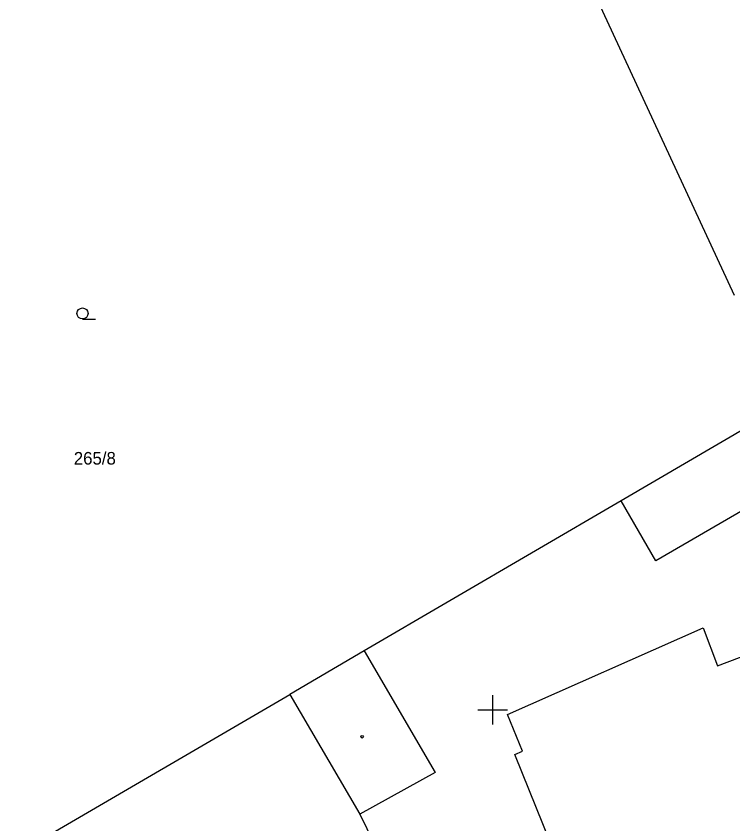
# Model space of a CAD drawing. Extents: x -711081 to -709338, y -1025122 to -1024092.
# Drawn here: x -710691.1 to -710666.88, y -1024878.85 to -1024851.55 of the extents above; entities that cross this region are included whole.
import ezdxf

# ---------------------------------------------------------------- set-up
doc = ezdxf.new("R2010")
doc.units = 0
for name, color, linetype in [('Z_hektometricka_sit', 7, 'Continuous'), ('Z_katastr_cisla_pozemkova', 7, 'Continuous'), ('Z_katastr_hranice', 7, 'Continuous'), ('Z_katastr_vnitrni_kresba', 7, 'Continuous'), ('Z_katastr_znacky_budov', 7, 'Continuous'), ('Z_katastr_znacky_kultur', 7, 'Continuous')]:
    doc.layers.add(name, color=color, linetype=linetype)

msp = doc.modelspace()

# ---------------------------------------------------------------- linework, layer by layer
at = {"layer": 'Z_hektometricka_sit'}
for p, q in [((-710675, -1024874.5), (-710675, -1024875.5)), ((-710675.5, -1024875), (-710674.5, -1024875))]:
    msp.add_line(p, q, dxfattribs=at)
at = {"layer": 'Z_katastr_hranice'}
for p, q in [((-710676.77, -1024839.54), (-710666.84, -1024860.98)), ((-710665.12, -1024864.7), (-710670.66, -1024867.94)), ((-710670.66, -1024867.94), (-710679.34, -1024873.01)), ((-710679.34, -1024873.01), (-710681.85, -1024874.48)), ((-710691.1, -1024879.87), (-710681.85, -1024874.48)), ((-710681.85, -1024874.48), (-710679.49, -1024878.53)), ((-710679.49, -1024878.53), (-710678.8, -1024879.93))]:
    msp.add_line(p, q, dxfattribs=at)
at = {"layer": 'Z_katastr_vnitrni_kresba'}
for p, q in [((-710669.48, -1024869.97), (-710670.66, -1024867.94)), ((-710666.4, -1024868.17), (-710669.48, -1024869.97)), ((-710674.5, -1024875.16), (-710667.89, -1024872.23)), ((-710667.89, -1024872.23), (-710667.4, -1024873.51)), ((-710667.4, -1024873.51), (-710664.8, -1024872.53)), ((-710679.34, -1024873.01), (-710676.94, -1024877.12)), ((-710673.99, -1024876.4), (-710674.5, -1024875.16)), ((-710674.25, -1024876.51), (-710673.99, -1024876.4)), ((-710671.22, -1024883.98), (-710674.25, -1024876.51)), ((-710676.94, -1024877.12), (-710679.49, -1024878.53))]:
    msp.add_line(p, q, dxfattribs=at)
at = {"layer": 'Z_katastr_znacky_budov'}
msp.add_circle((-710679.412, -1024875.91), 0.0437, dxfattribs=at)
at = {"layer": 'Z_katastr_znacky_kultur'}
msp.add_line((-710688.858, -1024861.79), (-710688.421, -1024861.79), dxfattribs=at)
msp.add_circle((-710688.858, -1024861.602), 0.187, dxfattribs=at)

# ---------------------------------------------------------------- texts
at = {"layer": 'Z_katastr_cisla_pozemkova'}
msp.add_text('265/8', height=0.425, dxfattribs=at).set_placement((-710689.153, -1024866.71))

doc.saveas('drawing.dxf')
